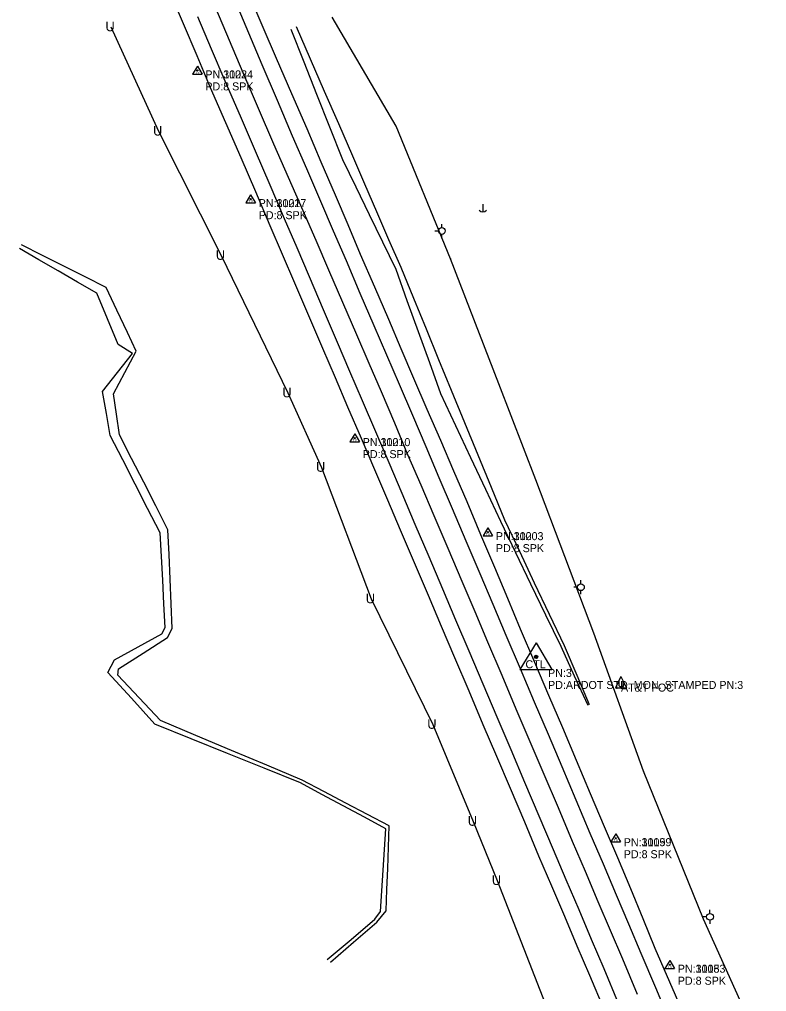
# Model space of a CAD drawing. Extents: x 954793 to 988390, y 1867850 to 1924428.
# Drawn here: x 986911 to 987378, y 1870435 to 1871042 of the extents above; entities that cross this region are included whole.
import ezdxf

# ---------------------------------------------------------------- set-up
doc = ezdxf.new("R2010")
doc.units = 0
for name, color, linetype in [('Default', 7, 'Continuous'), ('S_DITCHLINE', 7, 'Continuous'), ('S_EDGE_PAVEMENT', 7, 'Continuous'), ('S_FIBER_OPTIC_CABLE', 7, 'Continuous'), ('S_PAVEMENT_CROWN', 7, 'Continuous'), ('S_PRIMARY_CTL', 7, 'Continuous'), ('S_PRIMARY_CTL_ANNOT', 7, 'Continuous'), ('S_SECONDARY_CTL', 7, 'Continuous'), ('S_SECONDARY_CTL_ANNOT', 7, 'Continuous'), ('S_SHOULDER', 7, 'Continuous'), ('S_UNDERGROUND_CABLE', 7, 'Continuous'), ('S_UTILITY_POLE', 7, 'Continuous'), ('S_UTILITY_POLE_ANNOT', 7, 'Continuous'), ('S_UTL_PT_SYM', 7, 'Continuous')]:
    doc.layers.add(name, color=color, linetype=linetype)

msp = doc.modelspace()

# ---------------------------------------------------------------- linework, layer by layer
at = {"layer": 'S_DITCHLINE'}
for points in [[(987266.29, 1870613.69), (987257.84, 1870632.11), (987249.38, 1870650.54), (987239.97, 1870670.08), (987230.56, 1870689.62), (987221.14, 1870709.16), (987211.73, 1870728.7), (987202.4, 1870748.6), (987193.06, 1870768.49), (987183.72, 1870788.39), (987174.39, 1870808.29), (987167.38, 1870827.69), (987160.38, 1870847.1), (987153.38, 1870866.5), (987146.37, 1870885.91), (987138.07, 1870903.06), (987129.77, 1870920.2), (987121.47, 1870937.35), (987113.17, 1870954.5), (987105.09, 1870974.85), (987097, 1870995.19), (987088.91, 1871015.54), (987080.83, 1871035.89)], [(987267.24, 1870614.16), (987259.41, 1870632.54), (987251.58, 1870650.91), (987242.25, 1870670.57), (987232.91, 1870690.23), (987223.57, 1870709.9), (987214.24, 1870729.56), (987205.95, 1870749.78), (987197.67, 1870770), (987189.38, 1870790.22), (987181.09, 1870810.44), (987173.19, 1870829.62), (987165.3, 1870848.81), (987157.4, 1870867.99), (987149.5, 1870887.17), (987141.97, 1870904.56), (987134.44, 1870921.95), (987126.91, 1870939.33), (987119.39, 1870956.72), (987110.57, 1870976.94), (987101.75, 1870997.16), (987092.94, 1871017.37), (987084.12, 1871037.59)], [(987103.35, 1870455.08), (987118.28, 1870467.72), (987133.22, 1870480.35), (987136.68, 1870485.12), (987137.52, 1870498.03), (987138.35, 1870510.93), (987139.19, 1870523.83), (987140.02, 1870536.74), (987126.68, 1870543.92), (987113.34, 1870551.09), (987100, 1870558.27), (987086.66, 1870565.45), (987063.95, 1870574.61), (987041.23, 1870583.77), (987018.52, 1870592.93), (986995.81, 1870602.09), (986981.1, 1870618.24), (986966.4, 1870634.4), (986970.6, 1870642.31), (986985.4, 1870650.38), (987000.21, 1870658.45), (987002.26, 1870662.5), (987001.46, 1870677.26), (987000.66, 1870692.02), (986999.85, 1870706.78), (986999.05, 1870721.53), (986991.26, 1870736.74), (986983.47, 1870751.95), (986975.69, 1870767.16), (986967.9, 1870782.37), (986965.51, 1870796.09), (986963.11, 1870809.81), (986972.5, 1870821.68), (986981.9, 1870833.54), (986972.8, 1870839.19), (986966.18, 1870855.2), (986959.57, 1870871.21), (986947.48, 1870878.18), (986935.39, 1870885.15), (986923.31, 1870892.13), (986911.22, 1870899.1)], [(987105.54, 1870453.52), (987119.91, 1870466.04), (987134.29, 1870478.55), (987140.16, 1870485.61), (987140.66, 1870498.84), (987141.16, 1870512.07), (987141.66, 1870525.29), (987142.15, 1870538.52), (987128.54, 1870545.68), (987114.92, 1870552.85), (987101.3, 1870560.02), (987087.69, 1870567.18), (987065.61, 1870576.46), (987043.53, 1870585.73), (987021.45, 1870595.01), (986999.38, 1870604.29), (986986.01, 1870618.53), (986972.64, 1870632.78), (986973.17, 1870636.7), (986988.41, 1870646.44), (987003.66, 1870656.19), (987006.51, 1870661.79), (987005.88, 1870677.23), (987005.24, 1870692.67), (987004.61, 1870708.1), (987003.98, 1870723.54), (986996.39, 1870738.34), (986988.8, 1870753.13), (986981.21, 1870767.93), (986973.62, 1870782.72), (986971.79, 1870795.57), (986969.96, 1870808.42), (986977.07, 1870821.7), (986984.18, 1870834.97), (986978.68, 1870846.69), (986972.03, 1870860.7), (986965.39, 1870874.72), (986952.16, 1870881.41), (986938.94, 1870888.11), (986925.71, 1870894.81), (986912.49, 1870901.5)]]:
    msp.add_lwpolyline(points, dxfattribs=at)
at = {"layer": 'S_EDGE_PAVEMENT'}
for points in [[(987317.47, 1870416.11), (987308.5, 1870437.55), (987299.52, 1870458.99), (987291.82, 1870477.21), (987284.13, 1870495.42), (987275.87, 1870514.65), (987267.61, 1870533.89), (987258.86, 1870554.67), (987250.1, 1870575.45), (987241.5, 1870595.65), (987232.9, 1870615.84), (987224, 1870636.7), (987215.09, 1870657.56), (987206.97, 1870676.81), (987198.85, 1870696.05), (987190.23, 1870716.34), (987181.6, 1870736.63), (987173.4, 1870755.92), (987165.21, 1870775.21), (987156.85, 1870794.75), (987148.48, 1870814.29), (987140.61, 1870832.55), (987132.73, 1870850.81), (987124.04, 1870871.08), (987115.35, 1870891.35), (987107.34, 1870909.86), (987099.33, 1870928.38), (987090.57, 1870948.86), (987081.8, 1870969.34), (987072.32, 1870991.62), (987062.84, 1871013.9), (987054.47, 1871033.6), (987046.1, 1871053.31)], [(987285.22, 1870427.74), (987276.24, 1870449.24), (987268.44, 1870467.71), (987260.64, 1870486.18), (987252.64, 1870504.92), (987244.65, 1870523.66), (987235.74, 1870544.63), (987226.82, 1870565.6), (987218.18, 1870586.02), (987209.53, 1870606.44), (987200.77, 1870627.06), (987192, 1870647.68), (987183.81, 1870667.04), (987175.61, 1870686.4), (987166.98, 1870706.62), (987158.34, 1870726.83), (987150.2, 1870746.08), (987142.07, 1870765.33), (987133.74, 1870784.66), (987125.42, 1870803.98), (987117.62, 1870822.24), (987109.82, 1870840.49), (987101.08, 1870860.92), (987092.33, 1870881.36), (987084.56, 1870899.52), (987076.78, 1870917.68), (987067.72, 1870938.74), (987058.67, 1870959.8), (987049.21, 1870981.71), (987039.74, 1871003.63), (987031.21, 1871023.68), (987022.67, 1871043.73)]]:
    msp.add_lwpolyline(points, dxfattribs=at)
at = {"layer": 'S_FIBER_OPTIC_CABLE'}
for p, q in [((987146.44, 1870975.48), (987106.4, 1871043.56)), ((987180.42, 1870892.72), (987146.44, 1870975.48)), ((987210.54, 1870814.6), (987180.42, 1870892.72)), ((987233.75, 1870754.68), (987210.54, 1870814.6)), ((987269.94, 1870658.97), (987233.75, 1870754.68)), ((987300.79, 1870572.65), (987269.94, 1870658.97)), ((987338.45, 1870480.38), (987300.79, 1870572.65)), ((987377.73, 1870392.8), (987338.45, 1870480.38))]:
    msp.add_line(p, q, dxfattribs=at)
at = {"layer": 'S_PAVEMENT_CROWN'}
msp.add_lwpolyline([(987297.09, 1870433.23), (987287.98, 1870455.37), (987280.31, 1870473.29), (987272.64, 1870491.21), (987264.62, 1870510.02), (987256.6, 1870528.83), (987247.78, 1870549.78), (987238.96, 1870570.73), (987230.14, 1870591.12), (987221.33, 1870611.51), (987212.56, 1870632.45), (987203.79, 1870653.38), (987195.68, 1870672.29), (987187.56, 1870691.19), (987178.91, 1870711.74), (987170.27, 1870732.28), (987162.04, 1870751.33), (987153.81, 1870770.37), (987145.52, 1870789.98), (987137.22, 1870809.58), (987129.51, 1870827.37), (987121.79, 1870845.17), (987113.14, 1870865.37), (987104.49, 1870885.57), (987096.4, 1870904.12), (987088.3, 1870922.66), (987079.22, 1870943.5), (987070.14, 1870964.33), (987060.56, 1870986.56), (987050.98, 1871008.79), (987042.44, 1871029.04), (987033.89, 1871049.29)], dxfattribs=at)
at = {"layer": 'S_PRIMARY_CTL'}
for p, q in [((987233.79, 1870652.78), (987223.76, 1870636.27)), ((987233.79, 1870652.78), (987243.61, 1870636.27)), ((987223.76, 1870636.27), (987243.61, 1870636.27))]:
    msp.add_line(p, q, dxfattribs=at)
for radius in [1.04, 0.609, 0.344]:
    msp.add_circle((987233.79, 1870644.08), radius, dxfattribs=at)
at = {"layer": 'S_SECONDARY_CTL'}
for p, q in [((987022.3, 1871012.95), (987019.29, 1871007.99)), ((987022.3, 1871012.95), (987025.24, 1871007.99)), ((987019.29, 1871007.99), (987025.24, 1871007.99)), ((987055.6, 1870932.54), (987052.59, 1870927.59)), ((987055.6, 1870932.54), (987058.55, 1870927.59)), ((987052.59, 1870927.59), (987058.55, 1870927.59)), ((987120.55, 1870783.34), (987117.54, 1870778.38)), ((987120.55, 1870783.34), (987123.5, 1870778.38)), ((987117.54, 1870778.38), (987123.5, 1870778.38)), ((987203.7, 1870724.61), (987200.69, 1870719.65)), ((987203.7, 1870724.61), (987206.65, 1870719.65)), ((987200.69, 1870719.65), (987206.65, 1870719.65)), ((987283.55, 1870533.52), (987280.54, 1870528.56)), ((987283.55, 1870533.52), (987286.49, 1870528.56)), ((987280.54, 1870528.56), (987286.49, 1870528.56)), ((987317.29, 1870454.5), (987314.28, 1870449.55)), ((987317.29, 1870454.5), (987320.24, 1870449.55)), ((987314.28, 1870449.55), (987320.24, 1870449.55))]:
    msp.add_line(p, q, dxfattribs=at)
for centre, radius in [((987022.3, 1871010.34), 0.311), ((987022.3, 1871010.34), 0.183), ((987022.3, 1871010.34), 0.103), ((987055.6, 1870929.93), 0.311), ((987055.6, 1870929.93), 0.183), ((987055.6, 1870929.93), 0.103), ((987120.55, 1870780.73), 0.311), ((987120.55, 1870780.73), 0.183), ((987120.55, 1870780.73), 0.103), ((987203.7, 1870722), 0.311), ((987203.7, 1870722), 0.183), ((987203.7, 1870722), 0.103), ((987283.55, 1870530.91), 0.311), ((987283.55, 1870530.91), 0.183), ((987283.55, 1870530.91), 0.103), ((987317.29, 1870451.89), 0.311), ((987317.29, 1870451.89), 0.183), ((987317.29, 1870451.89), 0.103)]:
    msp.add_circle(centre, radius, dxfattribs=at)
at = {"layer": 'S_SHOULDER'}
for points in [[(987276.29, 1870423.86), (987267.39, 1870445.16), (987259.53, 1870463.57), (987251.67, 1870481.98), (987243.65, 1870500.88), (987235.63, 1870519.77), (987226.75, 1870540.87), (987217.88, 1870561.97), (987209.38, 1870581.84), (987200.88, 1870601.72), (987191.94, 1870622.64), (987182.99, 1870643.56), (987174.81, 1870663.02), (987166.64, 1870682.49), (987157.92, 1870702.9), (987149.19, 1870723.31), (987141.16, 1870742.07), (987133.12, 1870760.83), (987124.72, 1870780.44), (987116.32, 1870800.05), (987108.47, 1870818.38), (987100.63, 1870836.71), (987091.91, 1870857.06), (987083.19, 1870877.41), (987075.49, 1870895.35), (987067.8, 1870913.29), (987058.76, 1870934.48), (987049.72, 1870955.68), (987040.15, 1870977.54), (987030.59, 1870999.41), (987022.16, 1871019.44), (987013.74, 1871039.46), (987005.36, 1871059.04)], [(987326.4, 1870420.01), (987317.32, 1870441), (987308.24, 1870462), (987300.59, 1870480.64), (987292.95, 1870499.28), (987284.76, 1870518.58), (987276.58, 1870537.89), (987267.82, 1870558.68), (987259.05, 1870579.47), (987250.46, 1870599.75), (987241.87, 1870620.03), (987233.03, 1870640.7), (987224.18, 1870661.38), (987216.1, 1870680.63), (987208.02, 1870699.89), (987199.37, 1870720.37), (987190.72, 1870740.86), (987182.48, 1870760), (987174.24, 1870779.13), (987165.85, 1870798.59), (987157.46, 1870818.04), (987149.65, 1870836.37), (987141.84, 1870854.71), (987133.04, 1870875.01), (987124.24, 1870895.32), (987116.39, 1870913.82), (987108.53, 1870932.32), (987099.72, 1870953.05), (987090.9, 1870973.79), (987081.31, 1870995.74), (987071.73, 1871017.68), (987063.45, 1871037.18), (987055.16, 1871056.68)]]:
    msp.add_lwpolyline(points, dxfattribs=at)
at = {"layer": 'S_UNDERGROUND_CABLE'}
for p, q in [((986998.29, 1870972.2), (986968.55, 1871037.33)), ((987037.45, 1870894.6), (986998.29, 1870972.2)), ((987078.99, 1870808.74), (987037.45, 1870894.6)), ((987100.02, 1870762.24), (987078.99, 1870808.74)), ((987131.09, 1870680.12), (987100.02, 1870762.24)), ((987169.48, 1870601.76), (987131.09, 1870680.12)), ((987286.84, 1870631.96), (987283.31, 1870624.87)), ((987286.84, 1870631.96), (987290.32, 1870624.87)), ((987283.31, 1870624.87), (987290.32, 1870624.87)), ((987285.64, 1870626.11), (987285.64, 1870628.55)), ((987286.26, 1870625.45), (987285.64, 1870626.11)), ((987287.46, 1870625.45), (987286.26, 1870625.45)), ((987288, 1870626.11), (987287.46, 1870625.45)), ((987288, 1870628.55), (987288, 1870626.11)), ((987194.79, 1870541.19), (987169.48, 1870601.76)), ((987209.82, 1870504.2), (987194.79, 1870541.19)), ((987239.78, 1870427.48), (987209.82, 1870504.2))]:
    msp.add_line(p, q, dxfattribs=at)
at = {"layer": 'S_UTILITY_POLE'}
for p, q in [((987200.47, 1870926.81), (987200.47, 1870922.08)), ((987174.97, 1870912.16), (987174.97, 1870914.41)), ((987172.88, 1870910.03), (987170.56, 1870910.03)), ((987175.05, 1870905.61), (987175.05, 1870907.94)), ((987261.78, 1870689.73), (987261.78, 1870691.98)), ((987259.69, 1870687.6), (987257.36, 1870687.6)), ((987261.86, 1870683.18), (987261.86, 1870685.51)), ((987342.41, 1870483.89), (987342.41, 1870486.14)), ((987340.32, 1870481.76), (987337.99, 1870481.76)), ((987342.49, 1870477.34), (987342.49, 1870479.67))]:
    msp.add_line(p, q, dxfattribs=at)
for centre in [(987174.98, 1870910.05), (987261.78, 1870687.62), (987342.41, 1870481.78)]:
    msp.add_circle(centre, 2.13, dxfattribs=at)
msp.add_arc((987200.53, 1870925.5), 3.41, 226.39718, 313.60282, dxfattribs=at)
at = {"layer": 'S_UTL_PT_SYM'}
for points in [[(987146.44, 1870975.48), (987146.44, 1870975.53), (987146.44, 1870975.48), (987146.39, 1870975.48), (987146.44, 1870975.48), (987146.44, 1870975.43), (987146.44, 1870975.48), (987146.49, 1870975.48)], [(987180.42, 1870892.72), (987180.42, 1870892.77), (987180.42, 1870892.72), (987180.37, 1870892.72), (987180.42, 1870892.72), (987180.42, 1870892.67), (987180.42, 1870892.72), (987180.47, 1870892.72)], [(987210.54, 1870814.6), (987210.54, 1870814.65), (987210.54, 1870814.6), (987210.49, 1870814.6), (987210.54, 1870814.6), (987210.54, 1870814.55), (987210.54, 1870814.6), (987210.59, 1870814.6)], [(987233.75, 1870754.68), (987233.75, 1870754.73), (987233.75, 1870754.68), (987233.7, 1870754.68), (987233.75, 1870754.68), (987233.75, 1870754.63), (987233.75, 1870754.68), (987233.8, 1870754.68)], [(987269.94, 1870658.97), (987269.94, 1870659.02), (987269.94, 1870658.97), (987269.89, 1870658.97), (987269.94, 1870658.97), (987269.94, 1870658.92), (987269.94, 1870658.97), (987269.99, 1870658.97)], [(987300.79, 1870572.65), (987300.79, 1870572.7), (987300.79, 1870572.65), (987300.74, 1870572.65), (987300.79, 1870572.65), (987300.79, 1870572.6), (987300.79, 1870572.65), (987300.84, 1870572.65)], [(987338.45, 1870480.38), (987338.45, 1870480.43), (987338.45, 1870480.38), (987338.4, 1870480.38), (987338.45, 1870480.38), (987338.45, 1870480.33), (987338.45, 1870480.38), (987338.5, 1870480.38)]]:
    msp.add_lwpolyline(points, dxfattribs=at)

# ---------------------------------------------------------------- texts
at = {"layer": 'Default'}
for p in [(986964.92, 1871034.79), (986994.66, 1870969.66), (987033.83, 1870892.06), (987075.36, 1870806.19), (987096.39, 1870759.7), (987127.46, 1870677.57), (987165.85, 1870599.21), (987191.16, 1870538.65), (987206.19, 1870501.65)]:
    msp.add_text('U', height=6, rotation=360, dxfattribs=at).set_placement(p)
at = {"layer": 'S_PRIMARY_CTL'}
msp.add_text('CTL', height=5, rotation=360, dxfattribs=at).set_placement((987227.2, 1870637))
at = {"layer": 'S_PRIMARY_CTL_ANNOT'}
for s, p in [('PN:3', (987241.29, 1870631.58)), ('PD:ARDOT STD. MON. STAMPED PN:3', (987241.29, 1870624.08))]:
    msp.add_text(s, height=5, dxfattribs=at).set_placement(p)
at = {"layer": 'S_SECONDARY_CTL'}
for p in [(987021.09, 1871008.32), (987054.4, 1870927.92), (987119.35, 1870778.72), (987202.5, 1870719.99), (987282.34, 1870528.89), (987316.09, 1870449.88)]:
    msp.add_text('TV', height=1.5, rotation=360, dxfattribs=at).set_placement(p)
at = {"layer": 'S_SECONDARY_CTL_ANNOT'}
for s, p in [('PN:1123', (987027.3, 1871005.34)), ('PN:30024', (987027.3, 1871005.34)), ('PD:8 SPK', (987027.3, 1870997.84)), ('PD:8 SPK', (987027.3, 1870997.84)), ('PN:1122', (987060.6, 1870924.93)), ('PN:30017', (987060.6, 1870924.93)), ('PD:8 SPK', (987060.6, 1870917.43)), ('PD:8 SPK', (987060.6, 1870917.43)), ('PN:1121', (987125.55, 1870775.73)), ('PN:30010', (987125.55, 1870775.73)), ('PD:8 SPK', (987125.55, 1870768.23)), ('PD:8 SPK', (987125.55, 1870768.23)), ('PN:1120', (987208.7, 1870717)), ('PN:30003', (987208.7, 1870717)), ('PD:8 SPK', (987208.7, 1870709.5)), ('PD:8 SPK', (987208.7, 1870709.5)), ('PN:1119', (987288.55, 1870525.91)), ('PN:30059', (987288.55, 1870525.91)), ('PD:8 SPK', (987288.55, 1870518.41)), ('PD:8 SPK', (987288.55, 1870518.41)), ('PN:1118', (987322.29, 1870446.89)), ('PN:30053', (987322.29, 1870446.89)), ('PD:8 SPK', (987322.29, 1870439.39)), ('PD:8 SPK', (987322.29, 1870439.39))]:
    msp.add_text(s, height=5, dxfattribs=at).set_placement(p)
at = {"layer": 'S_UTILITY_POLE_ANNOT'}
msp.add_text('AT&T FOC', height=5, dxfattribs=at).set_placement((987286.84, 1870622.43))

doc.saveas('drawing.dxf')
